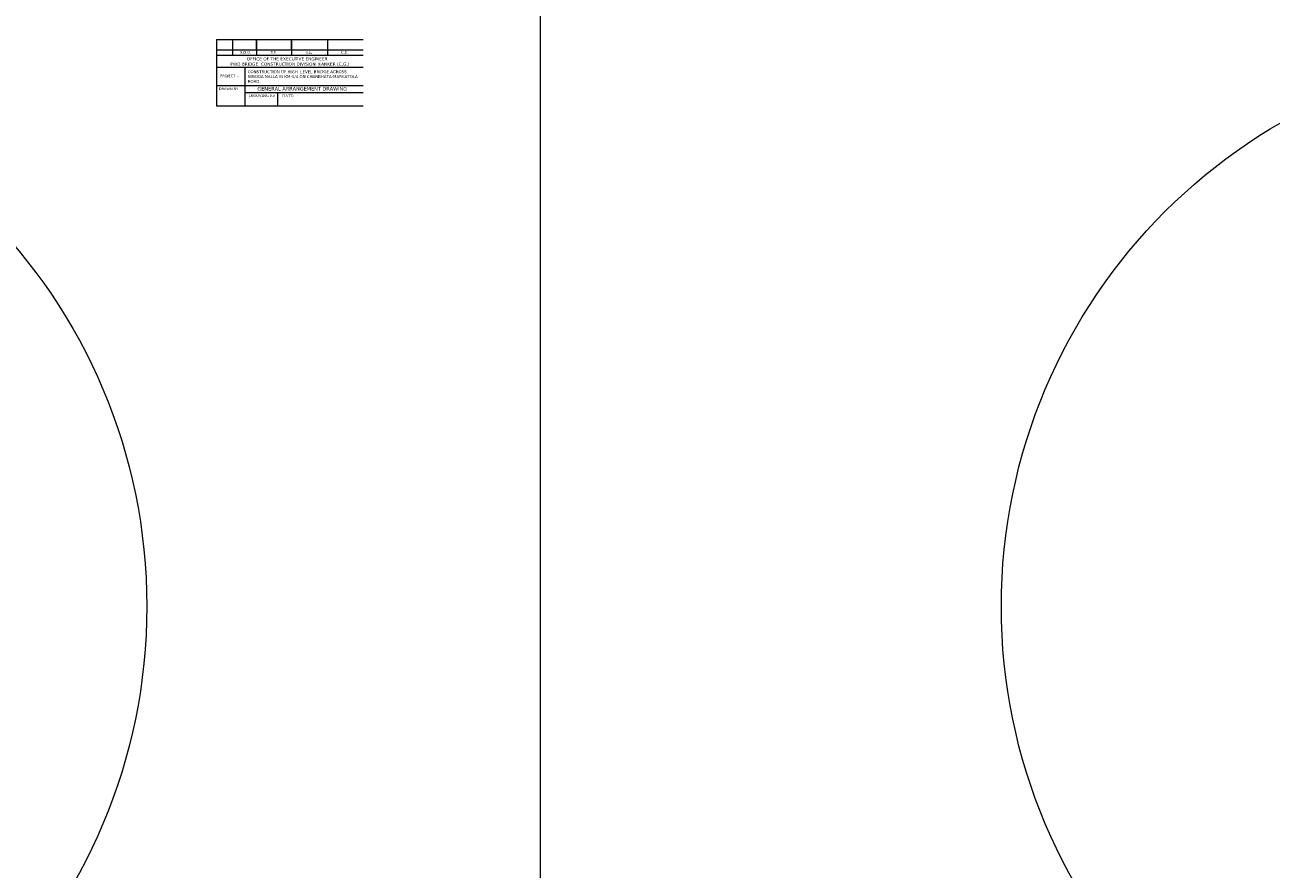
# Model space of a CAD drawing. Header units: millimetres. Extents: x -20950785 to 389010297, y -11535949 to 14056629.
# Tile 258 of 654: x 13772562 to 14547819, y -1696708 to -1171495. Entities that reach past the tile are written whole.
import ezdxf

# ---------------------------------------------------------------- set-up
doc = ezdxf.new("R2010")
doc.units = ezdxf.units.MM
doc.header["$LTSCALE"] = 60
doc.header["$MEASUREMENT"] = 0
doc.layers.add('TEXT', color=7, linetype='Continuous')
doc.styles.add('PDF Arial Bold', font='times.ttf')
doc.styles.add('style1', font='txt.shx', dxfattribs={"height": 1})

msp = doc.modelspace()

# ---------------------------------------------------------------- linework, layer by layer
at = {"color": 7, "linetype": 'Continuous', "lineweight": 9, "ltscale": 2}
for p, q in [((14093088.5, -793494.5), (14093088.5, -3050814)), ((13891663.08, -1180527.08, -12177.24), (13891663.08, -1221765.32)), ((13891663.08, -1221765.32), (13982963.33, -1221765.32))]:
    msp.add_line(p, q, dxfattribs=at)
at = {"linetype": 'Continuous', "lineweight": 9}
for p, q in [((13891663.08, -1180527.08, -12177.24), (13982963.33, -1180527.08, -12177.24)), ((13901760.73, -1180527.08, -12177.24), (13901760.73, -1190253.44, -12177.24)), ((13916654.63, -1187421.25, -12177.24), (13916654.63, -1180527.08, -12177.24)), ((13916654.63, -1180527.08, -12177.24), (13916654.63, -1190253.44, -12177.24)), ((13938362.58, -1187421.25, -12177.24), (13938362.58, -1180527.08, -12177.24)), ((13938362.58, -1180527.08, -12177.24), (13938362.58, -1190253.44, -12177.24)), ((13960792.35, -1180527.08, -12177.24), (13960792.35, -1190253.44, -12177.24)), ((13891663.08, -1187068.75, -12177.24), (13982963.33, -1187068.75, -12177.24)), ((13891663.08, -1190253.44, -12177.24), (13982963.33, -1190253.44, -12177.24)), ((13891681.92, -1197783.13, -12177.24), (13982963.33, -1197783.13, -12177.24)), ((13909357.85, -1197783.13, 989.31), (13909357.85, -1221765.32, 989.31)), ((13891681.92, -1209140, -5965.7), (13898548.42, -1209140, -3429.28)), ((13898548.42, -1209140, 989.31), (13982963.33, -1209140, 32171.39)), ((13909357.85, -1213481.59, -40531.35), (13982963.33, -1213481.59)), ((13929698.86, -1213481.59, -12177.24), (13929698.86, -1221765.32, -12177.24))]:
    msp.add_line(p, q, dxfattribs=at)
at = {"color": 7, "linetype": 'Continuous', "lineweight": 9, "ltscale": 2}
for centre in [(13500903, -1533338), (14727501.5, -1533338)]:
    msp.add_circle(centre, 347474.95, dxfattribs=at)

# ---------------------------------------------------------------- texts
at = {"linetype": 'Continuous', "lineweight": 9, "attachment_point": 1, "style": 'style1'}
for s, insert, char_height in [('{\\fTimes New Roman|b0|i0|c0|p18;                        \\fVerdana|b0|i0|c0|p34;\\H1.15741x;OFFICE OF THE EXECUTIVE ENGINEER \\P      PWD BRIDGE  CONSTRUCTION DIVISION  KANKER (C.G.)   }', (13895341.43, -1191669.47, -41121.16), 1667.17017), ('{\\fTimes New Roman|b0|i0|c0|p18;\\H0.96451x;S.D.O.     \\H1.0368x;                    }', (13906385.53, -1187719.85, 24002.67), 1667.1702), ('{\\fTimes New Roman|b0|i0|c0|p18;\\H0.96451x;E.E.  \\H1.0368x;                       }', (13925372.97, -1187793.2, -12177.24), 1667.1702), ('{\\fTimes New Roman|b0|i0|c0|p18;\\H0.96451x;S.E. \\H1.0368x;                        }', (13947355.86, -1187877.6, -12177.24), 1667.1702), ('{\\fTimes New Roman|b0|i0|c0|p18;\\H0.96451x;C.E.\\H1.0368x;                         }', (13969181.45, -1187729.5, -12177.24), 1667.1702), ('{\\fVerdana|b0|i0|c0|p34;\\H0.96451x;PROJECT :-    \\fTimes New Roman|b0|i0|c0|p18;\\H1.0368x;                   }', (13893972.63, -1202412.52, -48357.15), 1667.17017), ('{\\fVerdana|b0|i0|c0|p34;\\H0.96451x;DRAWN BY  \\fTimes New Roman|b0|i0|c0|p18; \\H1.0368x;                     }', (13893184.29, -1210459.65, 24002.67), 1667.17017), ('{\\fTimes New Roman|b0|i0|c0|p18;DRAWING No                      }', (13912039.37, -1214597.21, -12177.24), 1667.1702), ('{\\fTimes New Roman|b0|i0|c0|p18;DATE:                       }', (13932641.27, -1214695.78, 24002.67), 1667.1702)]:
    msp.add_mtext(s, dxfattribs=dict(at, insert=insert, char_height=char_height))
for s, insert, char_height, width in [('{\\fVerdana|b0|i0|c0|p34;CONSTRUCTION OF HIGH  LEVEL BRIDGE ACROSS SIRSIDA NALLA IN KM-5/4 ON CHARBHATA-MARKATOLA ROAD.\\fTimes New Roman|b0|i0|c0|p18;   }', (13911168.99, -1199717.95, -48357.15), 1800, 71171.6176), ('{\\fVerdana|b0|i0|c0|p34;GENERAL ARRANGEMENT DRAWING       \\fTimes New Roman|b0|i0|c0|p18;                }', (13917169.77, -1210092.02, -12177.24), 2250, 58103.4004), ('\\pi6024.46095;{\\fTimes New Roman|b0|i0|c0|p18;\\LELEVATION OF PIER \\P\\pi3569.25186;ALONG CURRENT DIRECTION  }', (10046282.47, -1573923.48), 750, 22678.6984), ('\\pi6024.46095;{\\fTimes New Roman|b0|i0|c0|p18;\\LELEVATION OF PIER \\P\\pi3569.25186;ALONG CURRENT DIRECTION  }', (11296226.84, -1573923.48), 750, 22678.6984)]:
    msp.add_mtext(s, dxfattribs=dict(at, insert=insert, char_height=char_height, width=width))
at = {"linetype": 'Continuous', "lineweight": 9, "attachment_point": 1}
for s, insert, char_height, width in [('\\pi7448.80773;{\\fTimes New Roman|b0|i0|c0|p18;\\LCertified that the boring details  shown are correct.}', (12359942, -1472477.59), 1915.15152, 72153.3279), ('\\pi3313.63157;{\\fTimes New Roman|b0|i0|c0|p18;medium \\P\\pi1814.9834;compacted soil\\H1.00001x;\\P\\pi0;      }', (11721469.49, -1523931.04, -17483.87), 750, 10242.62), ('\\pi3313.63157;{\\fTimes New Roman|b0|i0|c0|p18;medium \\P\\pi1814.9834;compacted soil\\H1.00001x;\\P\\pi0;      }', (11748274.52, -1522913.25, -17483.87), 750, 10242.62), ('\\pi2740.72241;{\\fTimes New Roman|b0|i0|c0|p18;compacted \\P\\pi4359.6842;soil\\H1.00001x;\\P\\pi0;      }', (11720638.88, -1533491.03, -17483.87), 750, 10242.62), ('\\pi2740.72241;{\\fTimes New Roman|b0|i0|c0|p18;compacted \\P\\pi4359.6842;soil\\H1.00001x;\\P\\pi0;      }', (11747443.9, -1530929.72, -17483.87), 750, 10242.62), ('\\pi2917.05681;{\\fTimes New Roman|b0|i0|c0|p18;\\LCertified that the boring details  shown are correct.}', (11725062.51, -1543620.32, -17483.87), 750, 28256.2477), ('\\pi7448.80773;{\\fTimes New Roman|b0|i0|c0|p18;\\LCertified that the boring details  shown are correct.}', (12463812.32, -1576321.57), 1915.15152, 72153.3279), ('\\pi5418.09167,t45718.09167;{\\fTimes New Roman|b0|i0|c0|p18;\\L ELEVATION OF \\P\\pi2504.57329,t42804.57329;ABUTMENT ELEMENT \\P\\pi7381.21352,t47681.21352;DIRECTION}', (12166780.87, -1584775.46), 1300, 25045.2677), ('\\pi5418.09167,t45718.09167;{\\fTimes New Roman|b0|i0|c0|p18;\\L ELEVATION OF \\P\\pi2504.57329,t42804.57329;ABUTMENT ELEMENT \\P\\pi7381.21352,t47681.21352;DIRECTION}', (13524705.37, -1584775.46), 1300, 25045.2677), ('\\pi7448.80773;{\\fTimes New Roman|b0|i0|c0|p18;\\LCertified that the boring details  shown are correct.}', (11996265.89, -1637530.04), 1915.15152, 72153.3279), ('\\pi7448.80773;{\\fTimes New Roman|b0|i0|c0|p18;\\LCertified that the boring details  shown are correct.}', (13354190.39, -1637530.04), 1915.15152, 72153.3279)]:
    msp.add_mtext(s, dxfattribs=dict(at, insert=insert, char_height=char_height, width=width))
at = {"color": 7, "linetype": 'Continuous', "lineweight": 9, "ltscale": 2, "insert": (13380217.17, -1615916.65), "char_height": 900, "attachment_point": 1, "style": 'PDF Arial Bold'}
msp.add_mtext_dynamic_manual_height_columns('\\pi1240.70522,t5740.70522;Moderately \\P\\pi690.45288,t5190.45288;Stronge Rock', width=8577.0125, gutter_width=1, heights=[0], dxfattribs=at)
at = {"layer": 'TEXT', "linetype": 'Continuous', "lineweight": 9, "char_height": 1300, "attachment_point": 1}
for s, insert, width in [('\\pi2427.77062;{\\fTimes New Roman|b0|i0|c0|p18;\\LELEVATION OF PIER \\P\\pi3593.74034;ALONG CURRENT \\P\\pi6498.82325;DIRECTION  }', (12201657.42, -1570888.18), 23280.4872), ('\\pi1974.11068;{\\fTimes New Roman|b0|i0|c0|p18;\\LELEVATION OF PIER \\P\\pi3681.82517;ALONG TRAFFIC  \\P\\pi6045.16331;DIRECTION  }', (12222299.86, -1571340.89), 22373.1673), ('\\pi2427.77062;{\\fTimes New Roman|b0|i0|c0|p18;\\LELEVATION OF PIER \\P\\pi3593.74034;ALONG CURRENT \\P\\pi6498.82325;DIRECTION  }', (13559581.92, -1570888.18), 23280.4872), ('\\pi1974.11068;{\\fTimes New Roman|b0|i0|c0|p18;\\LELEVATION OF PIER \\P\\pi3681.82517;ALONG TRAFFIC  \\P\\pi6045.16331;DIRECTION  }', (13580224.36, -1571340.89), 22373.1673)]:
    msp.add_mtext(s, dxfattribs=dict(at, insert=insert, width=width))

doc.saveas('drawing.dxf')
